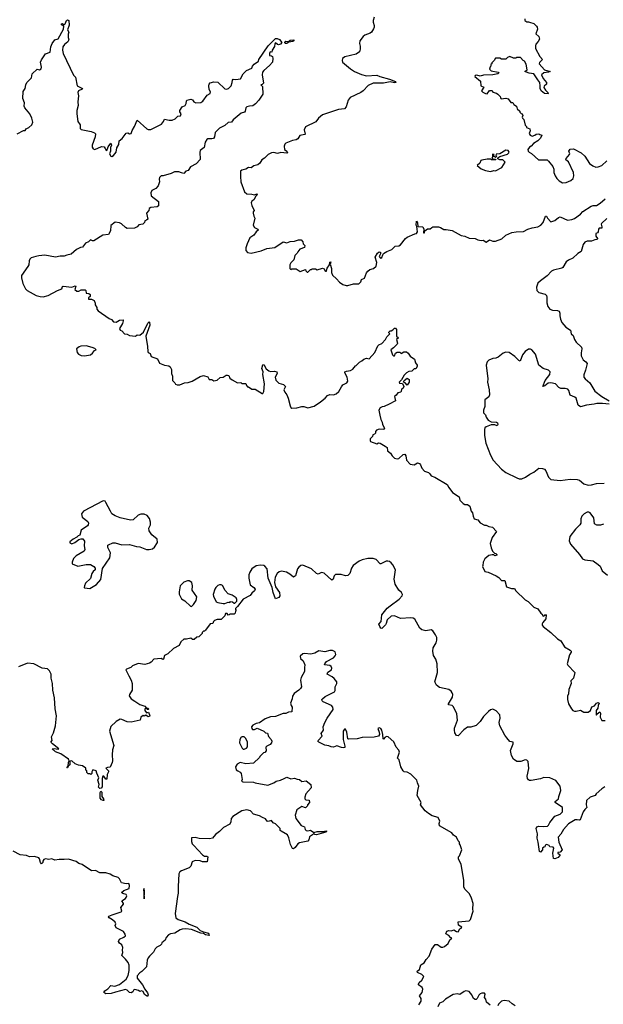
# Model space of a CAD drawing. Extents: x 2240384 to 2404287, y 351326 to 526670.
# Tile 290 of 309: x 2355250 to 2362124, y 463406 to 475004. Entities that reach past the tile are written whole.
import ezdxf

# ---------------------------------------------------------------- set-up
doc = ezdxf.new("R2010")
doc.units = 0

msp = doc.modelspace()

# ---------------------------------------------------------------- linework, layer by layer
at = {"layer": '0CON20XD'}
for points in [[(2359426, 475035), (2359414, 474995), (2359414, 474974), (2359427, 474935), (2359426, 474915), (2359417, 474895), (2359392, 474858), (2359377, 474845), (2359315, 474820), (2359295, 474805), (2359256, 474754), (2359251, 474725), (2359260, 474690), (2359260, 474655), (2359251, 474625), (2359215, 474596), (2359078, 474565), (2359053, 474545), (2359047, 474525), (2359053, 474505), (2359145, 474425), (2359194, 474394), (2359275, 474359), (2359335, 474344), (2359455, 474352), (2359493, 474335), (2359606, 474305), (2359677, 474275), (2359682, 474265), (2359665, 474260), (2359615, 474273), (2359535, 474256), (2359502, 474258), (2359415, 474257), (2359355, 474229), (2359296, 474165), (2359269, 474145), (2359141, 474089), (2359119, 474055), (2359095, 473977), (2359075, 473953), (2359005, 473944), (2358818, 473882), (2358768, 473845), (2358740, 473800), (2358617, 473743), (2358601, 473705), (2358613, 473657), (2358609, 473651), (2358550, 473640), (2358525, 473602), (2358505, 473587), (2358465, 473582), (2358385, 473548), (2358374, 473536), (2358367, 473515), (2358370, 473475), (2358395, 473454), (2358403, 473435), (2358395, 473431), (2358325, 473439), (2358285, 473427), (2358245, 473441), (2358215, 473436), (2358177, 473415), (2358135, 473372), (2358102, 473355), (2358078, 473315), (2358056, 473294), (2358008, 473282), (2357975, 473260), (2357945, 473262), (2357915, 473243), (2357868, 473232), (2357852, 473218), (2357850, 473155), (2357856, 473095), (2357898, 472975), (2357925, 472952), (2357985, 472950), (2358015, 472942), (2358043, 472953), (2358052, 472945), (2358033, 472927), (2358007, 472883), (2357983, 472865), (2357977, 472845), (2357984, 472814), (2358012, 472755), (2358000, 472740), (2357999, 472725), (2358008, 472688), (2358021, 472665), (2358000, 472585), (2358016, 472555), (2358054, 472535), (2358060, 472525), (2358037, 472505), (2358008, 472465), (2357962, 472435), (2357928, 472365), (2357912, 472315), (2357912, 472285), (2357935, 472262), (2357976, 472254), (2358095, 472280), (2358162, 472308), (2358255, 472321), (2358355, 472388), (2358395, 472376), (2358435, 472392), (2358485, 472394), (2358535, 472410), (2358565, 472410), (2358587, 472387), (2358590, 472365), (2358610, 472345), (2358605, 472320), (2358551, 472299)], [(2355222, 473658), (2355295, 473698), (2355315, 473700), (2355325, 473720), (2355358, 473732), (2355394, 473766), (2355403, 473795), (2355394, 473845), (2355369, 473895), (2355311, 473965), (2355303, 473985), (2355308, 474025), (2355287, 474075), (2355291, 474159), (2355313, 474195), (2355322, 474235), (2355336, 474264), (2355390, 474320), (2355398, 474365), (2355455, 474422), (2355485, 474413), (2355503, 474425), (2355506, 474445), (2355496, 474505), (2355505, 474532), (2355555, 474603), (2355610, 474620), (2355617, 474683), (2355632, 474725), (2355665, 474768), (2355705, 474778), (2355766, 474894), (2355768, 474928), (2355742, 474945), (2355742, 474955), (2355755, 474958), (2355772, 474942), (2355786, 474954), (2355802, 474995), (2355815, 475001), (2355828, 474995), (2355831, 474939), (2355812, 474885), (2355828, 474855), (2355820, 474835), (2355820, 474795), (2355828, 474765), (2355816, 474744), (2355778, 474712), (2355760, 474685), (2355754, 474645), (2355764, 474605), (2355885, 474350), (2355907, 474327), (2355928, 474225), (2355988, 474195), (2355985, 474184), (2355941, 474165), (2355934, 474145), (2355941, 474105), (2355936, 474035), (2355940, 473995), (2355924, 473935), (2355923, 473895), (2355936, 473805), (2355961, 473765), (2355964, 473724), (2355975, 473710), (2356090, 473685), (2356131, 473671), (2356141, 473661), (2356140, 473625), (2356104, 473525), (2356104, 473504), (2356115, 473482), (2356135, 473474), (2356215, 473512), (2356245, 473508), (2356257, 473487), (2356265, 473470), (2356278, 473462), (2356293, 473505), (2356325, 473550), (2356331, 473525), (2356321, 473499), (2356319, 473455), (2356308, 473425), (2356325, 473397), (2356335, 473393), (2356356, 473404), (2356386, 473445), (2356396, 473495), (2356416, 473535), (2356423, 473577), (2356457, 473603), (2356504, 473666), (2356525, 473673), (2356545, 473659), (2356563, 473665), (2356575, 473700), (2356604, 473746), (2356635, 473820), (2356748, 473718), (2356765, 473709), (2356795, 473711), (2356921, 473775), (2356944, 473805), (2356955, 473832), (2357011, 473821), (2357045, 473821), (2357080, 473835), (2357111, 473869), (2357145, 473873), (2357152, 473895), (2357138, 473918), (2357136, 473935), (2357165, 473978), (2357198, 473995), (2357212, 474018), (2357213, 474045), (2357220, 474055), (2357265, 474068), (2357285, 474058), (2357300, 474035), (2357326, 474026), (2357385, 474029), (2357409, 474045), (2357457, 474113), (2357494, 474136), (2357497, 474155), (2357481, 474181), (2357477, 474225), (2357480, 474245), (2357495, 474260), (2357535, 474270), (2357585, 474268), (2357665, 474190), (2357685, 474186), (2357710, 474195), (2357739, 474225), (2357753, 474265), (2357755, 474290), (2357765, 474302), (2357795, 474300), (2357851, 474309), (2357882, 474365), (2357922, 474405), (2357986, 474434), (2357993, 474457), (2358010, 474480), (2358064, 474515), (2358068, 474535), (2358175, 474695), (2358265, 474782), (2358283, 474784), (2358312, 474772), (2358337, 474735), (2358323, 474717), (2358299, 474709), (2358285, 474712), (2358265, 474732), (2358255, 474720), (2358252, 474688), (2358222, 474645), (2358218, 474622), (2358202, 474625), (2358193, 474605), (2358192, 474582), (2358215, 474580), (2358229, 474569), (2358232, 474545), (2358228, 474505), (2358194, 474466)], [(2361200, 475015), (2361200, 474995), (2361225, 474980), (2361245, 474980), (2361253, 474973), (2361305, 474960), (2361339, 474929), (2361346, 474915), (2361348, 474892), (2361328, 474838), (2361363, 474805), (2361371, 474775), (2361357, 474745), (2361330, 474715), (2361324, 474695), (2361327, 474665), (2361375, 474570), (2361410, 474535), (2361372, 474498), (2361370, 474485), (2361432, 474415), (2361500, 474395), (2361480, 474385), (2361425, 474379), (2361396, 474355), (2361415, 474310), (2361454, 474264), (2361454, 474245), (2361428, 474222), (2361424, 474205), (2361443, 474173), (2361472, 474145), (2361475, 474130), (2361433, 474133), (2361394, 474164), (2361380, 474195), (2361382, 474225), (2361375, 474262), (2361354, 474295), (2361305, 474365), (2361252, 474375), (2361200, 474395), (2361228, 474415), (2361215, 474480), (2361198, 474515), (2361180, 474525), (2361148, 474558), (2361105, 474560), (2361095, 474550), (2361065, 474550), (2361025, 474570), (2360995, 474560), (2360975, 474540), (2360925, 474540), (2360905, 474550), (2360855, 474550), (2360840, 474525), (2360810, 474495), (2360810, 474485), (2360800, 474475), (2360800, 474455), (2360792, 474448), (2360782, 474422), (2360805, 474400), (2360886, 474386), (2360893, 474375), (2360882, 474365), (2360825, 474356), (2360715, 474351), (2360675, 474339), (2360635, 474352), (2360615, 474348), (2360610, 474335), (2360678, 474278), (2360680, 474225), (2360718, 474208), (2360690, 474165), (2360705, 474150), (2360735, 474133), (2360755, 474130), (2360782, 474168), (2360815, 474170), (2360825, 474150), (2360865, 474138), (2360880, 474125), (2360908, 474098), (2360912, 474082), (2360922, 474072), (2360975, 474078), (2361005, 474070), (2361035, 474030), (2361058, 474028), (2361070, 474005), (2361100, 473985), (2361110, 473955), (2361140, 473925), (2361140, 473915), (2361155, 473900), (2361170, 473895), (2361178, 473875), (2361170, 473855), (2361173, 473843), (2361187, 473827), (2361203, 473763), (2361220, 473745), (2361220, 473735), (2361257, 473717), (2361262, 473695), (2361252, 473665), (2361262, 473645), (2361285, 473633), (2361318, 473642), (2361335, 473656), (2361365, 473660), (2361375, 473650), (2361400, 473645), (2361385, 473610), (2361354, 473576), (2361304, 473546), (2361276, 473514), (2361255, 473503), (2361237, 473475), (2361240, 473455), (2361252, 473442), (2361279, 473429), (2361360, 473355), (2361462, 473352), (2361479, 473339), (2361530, 473275), (2361540, 473245), (2361543, 473205), (2361556, 473166), (2361575, 473133), (2361604, 473104), (2361645, 473084), (2361685, 473088), (2361742, 473108), (2361770, 473135), (2361779, 473165), (2361773, 473205), (2361715, 473330), (2361682, 473355), (2361685, 473370), (2361727, 473415), (2361730, 473425), (2361720, 473455), (2361735, 473480), (2361775, 473482), (2361865, 473437), (2361907, 473397), (2361960, 473310), (2362002, 473282), (2362035, 473268), (2362065, 473270), (2362105, 473288), (2362165, 473342)], [(2358395, 474722), (2358378, 474725), (2358374, 474734), (2358385, 474749), (2358415, 474748), (2358435, 474762), (2358480, 474765), (2358479, 474755), (2358468, 474745), (2358420, 474740), (2358395, 474722)], [(2358194, 474466), (2358124, 474406), (2358110, 474385), (2358107, 474355), (2358120, 474255), (2358108, 474242), (2358090, 474235), (2358110, 474215), (2358112, 474125), (2358068, 474055), (2358029, 474011), (2357995, 473988), (2357955, 473987), (2357925, 473978), (2357913, 473965), (2357906, 473925), (2357897, 473913), (2357858, 473902), (2357765, 473823), (2357745, 473797), (2357705, 473792), (2357665, 473758), (2357604, 473726), (2357554, 473675), (2357544, 473625), (2357532, 473605), (2357515, 473599), (2357465, 473601), (2357455, 473594), (2357435, 473562), (2357422, 473498), (2357376, 473464), (2357371, 473445), (2357374, 473356), (2357327, 473305), (2357260, 473270), (2357235, 473228), (2357205, 473218), (2357185, 473192), (2357155, 473198), (2357125, 473212), (2357075, 473213), (2357035, 473191), (2356940, 473165), (2356915, 473164), (2356898, 473145), (2356893, 473127), (2356895, 473095), (2356881, 473045), (2356854, 473016), (2356805, 472990), (2356793, 472965), (2356798, 472928), (2356885, 472862), (2356885, 472810), (2356869, 472801), (2356795, 472793), (2356775, 472778), (2356770, 472755), (2356742, 472725), (2356758, 472655), (2356745, 472643), (2356724, 472636), (2356720, 472615), (2356700, 472595), (2356655, 472586), (2356635, 472564), (2356603, 472547), (2356515, 472546), (2356495, 472557), (2356450, 472600), (2356425, 472610), (2356375, 472617), (2356325, 472580), (2356320, 472515), (2356296, 472474), (2356230, 472465), (2356125, 472398), (2356108, 472398), (2356085, 472410), (2356062, 472388), (2356025, 472372), (2355990, 472325), (2355965, 472320), (2355920, 472295), (2355855, 472242), (2355805, 472232), (2355772, 472218), (2355725, 472218), (2355673, 472207), (2355545, 472229), (2355475, 472224), (2355440, 472215), (2355385, 472197), (2355368, 472185), (2355360, 472165), (2355356, 472115), (2355347, 472095), (2355271, 471989), (2355270, 471965), (2355288, 471895), (2355318, 471835), (2355338, 471815), (2355445, 471757), (2355492, 471742), (2355525, 471740), (2355586, 471754), (2355696, 471814), (2355745, 471832), (2355755, 471862), (2355764, 471866), (2355865, 471852), (2355905, 471870), (2355910, 471865), (2355898, 471825), (2355925, 471807), (2355945, 471807), (2355975, 471820), (2356022, 471822), (2356030, 471815), (2356032, 471782), (2356065, 471780), (2356080, 471765), (2356080, 471745), (2356062, 471728), (2356062, 471712), (2356095, 471710), (2356127, 471697), (2356140, 471665), (2356140, 471645), (2356160, 471615), (2356158, 471595), (2356173, 471575), (2356305, 471484), (2356333, 471473), (2356355, 471444), (2356385, 471442), (2356424, 471466), (2356468, 471468), (2356470, 471455), (2356460, 471425), (2356427, 471365), (2356433, 471345), (2356453, 471337), (2356484, 471304), (2356515, 471300), (2356544, 471284), (2356615, 471278), (2356635, 471290), (2356665, 471288), (2356707, 471323), (2356759, 471431), (2356775, 471443), (2356780, 471440), (2356781, 471405), (2356734, 471275), (2356756, 471156), (2356758, 471095), (2356764, 471084), (2356785, 471070), (2356798, 471035), (2356875, 471010), (2356895, 470960), (2356955, 470934), (2357008, 470925), (2357022, 470915), (2357038, 470885), (2357038, 470838), (2357050, 470805), (2357050, 470755), (2357078, 470728), (2357085, 470710), (2357105, 470702), (2357135, 470702), (2357193, 470727), (2357235, 470732), (2357282, 470748), (2357375, 470800), (2357415, 470812), (2357468, 470798), (2357480, 470765), (2357515, 470766), (2357535, 470750), (2357575, 470756), (2357612, 470788), (2357645, 470794), (2357682, 470818), (2357698, 470818), (2357713, 470813), (2357725, 470780), (2357753, 470763), (2357815, 470728), (2357855, 470730), (2357865, 470720), (2357915, 470720), (2357920, 470695), (2357935, 470680), (2357945, 470680), (2357983, 470653), (2358025, 470652), (2358105, 470600), (2358115, 470600), (2358127, 470625), (2358134, 470715), (2358114, 470825), (2358116, 470855), (2358104, 470895), (2358115, 470940), (2358125, 470942), (2358153, 470893), (2358185, 470867), (2358205, 470860), (2358253, 470863), (2358280, 470855), (2358282, 470838), (2358261, 470795), (2358268, 470758), (2358303, 470723), (2358356, 470706), (2358380, 470685), (2358363, 470645), (2358374, 470615), (2358397, 470587), (2358414, 470545), (2358434, 470455), (2358443, 470435), (2358455, 470429), (2358515, 470430), (2358575, 470446), (2358595, 470446), (2358645, 470430), (2358717, 470453), (2358795, 470504), (2358847, 470545), (2358875, 470576), (2358905, 470589), (2358945, 470586), (2358977, 470595), (2359008, 470625), (2359040, 470680), (2359058, 470702), (2359103, 470727), (2359114, 470745), (2359109, 470795), (2359078, 470845), (2359080, 470855), (2359100, 470865), (2359145, 470871), (2359174, 470886), (2359204, 470926), (2359215, 470930), (2359251, 470969), (2359280, 470985), (2359303, 471007), (2359335, 471018), (2359365, 471010), (2359432, 471085), (2359467, 471163), (2359480, 471175), (2359515, 471190), (2359560, 471235), (2359575, 471270), (2359610, 471305), (2359600, 471315), (2359600, 471325), (2359615, 471340), (2359625, 471340), (2359645, 471350), (2359665, 471370), (2359675, 471370), (2359690, 471355), (2359690, 471275), (2359710, 471255), (2359690, 471235), (2359700, 471195), (2359697, 471183), (2359653, 471137), (2359622, 471115), (2359642, 471055), (2359654, 471044), (2359665, 471043), (2359678, 471075), (2359695, 471088), (2359727, 471087), (2359745, 471070), (2359775, 471092), (2359805, 471092), (2359826, 471076), (2359850, 471040), (2359902, 471005), (2359913, 470963), (2359932, 470935), (2359932, 470918), (2359915, 470890), (2359895, 470890), (2359867, 470863), (2359835, 470859), (2359808, 470845), (2359779, 470815), (2359748, 470762), (2359720, 470735), (2359724, 470724), (2359758, 470718), (2359773, 470685), (2359767, 470665), (2359752, 470655), (2359738, 470615), (2359723, 470613), (2359705, 470610), (2359685, 470582), (2359663, 470567), (2359676, 470514), (2359602, 470475), (2359542, 470448), (2359520, 470445), (2359495, 470430), (2359482, 470405), (2359491, 470345), (2359504, 470294), (2359520, 470265), (2359524, 470234), (2359547, 470193), (2359535, 470178), (2359485, 470182), (2359452, 470168), (2359440, 470155), (2359440, 470135), (2359428, 470122), (2359410, 470115), (2359407, 470093), (2359380, 470065), (2359378, 470045), (2359382, 470035), (2359455, 470009), (2359475, 470018), (2359495, 470017), (2359555, 469982), (2359578, 469965), (2359582, 469925), (2359619, 469899), (2359638, 469865), (2359665, 469840), (2359695, 469830), (2359715, 469837), (2359766, 469884), (2359785, 469888), (2359797, 469867), (2359808, 469815), (2359850, 469770), (2359895, 469759), (2359935, 469784), (2359958, 469778), (2359972, 469762), (2359985, 469722), (2360018, 469685), (2360065, 469669), (2360081, 469655), (2360095, 469631), (2360140, 469615), (2360285, 469530), (2360303, 469493), (2360347, 469435), (2360425, 469382), (2360436, 469345), (2360474, 469304), (2360495, 469294), (2360525, 469294), (2360554, 469274), (2360567, 469215), (2360584, 469194), (2360590, 469155), (2360605, 469123), (2360645, 469112), (2360675, 469078), (2360725, 469048), (2360745, 469051), (2360775, 469036), (2360818, 469028), (2360867, 468977), (2360814, 468906), (2360793, 468835), (2360803, 468783), (2360820, 468745), (2360842, 468722), (2360860, 468715), (2360870, 468705), (2360870, 468695), (2360845, 468690), (2360835, 468700), (2360815, 468700), (2360775, 468692), (2360727, 468653), (2360710, 468615), (2360707, 468573), (2360700, 468565), (2360730, 468505), (2360770, 468495), (2360862, 468455), (2360892, 468435), (2360925, 468399), (2360965, 468397), (2360984, 468324), (2361042, 468302), (2361078, 468305), (2361095, 468278), (2361202, 468172), (2361239, 468149), (2361306, 468086), (2361352, 468065), (2361390, 468015), (2361402, 468005), (2361415, 467977), (2361436, 467984), (2361445, 467998), (2361450, 467995), (2361446, 467945), (2361412, 467905), (2361404, 467886), (2361404, 467874), (2361415, 467855), (2361507, 467785), (2361585, 467712), (2361625, 467686), (2361667, 467617), (2361735, 467578), (2361744, 467565), (2361744, 467555), (2361726, 467524), (2361700, 467415), (2361705, 467402), (2361790, 467315), (2361772, 467248), (2361743, 467215), (2361747, 467185), (2361718, 467115), (2361714, 467065), (2361704, 467035), (2361704, 466995), (2361716, 466946), (2361750, 466885), (2361766, 466866), (2361785, 466860), (2361805, 466859), (2361855, 466870), (2361895, 466849), (2361945, 466849), (2361975, 466867), (2361991, 466909), (2362019, 466921), (2362046, 466954)], [(2360795, 473217), (2360835, 473226), (2360855, 473224), (2360928, 473262), (2360970, 473325), (2360942, 473352), (2360905, 473352), (2360883, 473363), (2360882, 473378), (2360905, 473392), (2360995, 473420), (2361013, 473435), (2361017, 473445), (2361005, 473463), (2360975, 473467), (2360905, 473422), (2360862, 473418), (2360860, 473405), (2360870, 473395), (2360855, 473380), (2360848, 473388), (2360832, 473392), (2360840, 473415), (2360825, 473420), (2360820, 473415), (2360820, 473385), (2360810, 473375), (2360825, 473360), (2360855, 473360), (2360857, 473353), (2360807, 473353), (2360795, 473360), (2360755, 473362), (2360695, 473351), (2360682, 473345), (2360668, 473312), (2360640, 473285), (2360685, 473248), (2360735, 473228), (2360795, 473217)], [(2358551, 472299), (2358525, 472270), (2358520, 472255), (2358492, 472228), (2358480, 472175), (2358445, 472140), (2358432, 472115), (2358430, 472075), (2358442, 472062), (2358455, 472070), (2358505, 472068), (2358555, 472038), (2358615, 472060), (2358620, 472045), (2358635, 472030), (2358645, 472030), (2358675, 472060), (2358685, 472060), (2358695, 472070), (2358735, 472070), (2358755, 472058), (2358815, 472078), (2358835, 472070), (2358845, 472050), (2358855, 472040), (2358865, 472040), (2358872, 472078), (2358901, 472115), (2358905, 472147), (2358915, 472150), (2358908, 472125), (2358922, 472075), (2358921, 472025), (2358935, 471993), (2358982, 471952), (2359015, 471912), (2359055, 471886), (2359095, 471874), (2359116, 471874), (2359182, 471892), (2359245, 471892), (2359267, 471915), (2359277, 471943), (2359311, 471959), (2359336, 472024), (2359349, 472041), (2359375, 472060), (2359417, 472075), (2359448, 472102), (2359458, 472142), (2359438, 472205), (2359465, 472253), (2359485, 472269), (2359501, 472265), (2359500, 472245), (2359484, 472215), (2359495, 472197), (2359505, 472195), (2359517, 472203), (2359527, 472235), (2359535, 472248), (2359575, 472272), (2359635, 472297), (2359672, 472338), (2359715, 472341), (2359735, 472353), (2359794, 472426), (2359815, 472442), (2359905, 472483), (2359925, 472487), (2359936, 472505), (2359929, 472569), (2359921, 472585), (2359925, 472630), (2359935, 472610), (2359939, 472569), (2359999, 472565), (2360012, 472535), (2360005, 472493), (2360020, 472495), (2360022, 472518), (2360055, 472542), (2360085, 472540), (2360103, 472557), (2360118, 472562), (2360185, 472562), (2360205, 472557), (2360245, 472531), (2360275, 472533), (2360345, 472520), (2360450, 472460), (2360495, 472452), (2360545, 472430), (2360615, 472428), (2360645, 472412), (2360685, 472403), (2360715, 472408), (2360735, 472387), (2360745, 472384), (2360785, 472410), (2360825, 472394), (2360855, 472396), (2360928, 472422), (2360978, 472465), (2361045, 472497), (2361096, 472506), (2361185, 472509), (2361234, 472536), (2361288, 472552), (2361355, 472562), (2361388, 472582), (2361416, 472614), (2361445, 472691), (2361455, 472689), (2361468, 472665), (2361505, 472623), (2361555, 472639), (2361597, 472675), (2361615, 472682), (2361704, 472644), (2361755, 472652), (2361785, 472664), (2361855, 472714), (2361885, 472745), (2361982, 472808), (2362005, 472816), (2362045, 472817), (2362089, 472841), (2362147, 472895)], [(2362165, 472664), (2362102, 472605), (2362098, 472595), (2362108, 472565), (2362105, 472547), (2362075, 472550), (2362066, 472535), (2362063, 472505), (2362055, 472493), (2362038, 472485), (2362038, 472455), (2362056, 472425), (2362052, 472415), (2362025, 472411), (2361985, 472394), (2361935, 472394), (2361905, 472383), (2361887, 472355), (2361865, 472272), (2361825, 472250), (2361767, 472193), (2361715, 472172), (2361687, 472153), (2361646, 472085), (2361635, 472076), (2361537, 472053), (2361515, 472041), (2361464, 471985), (2361383, 471927), (2361355, 471899), (2361339, 471855), (2361342, 471815), (2361365, 471792), (2361439, 471769), (2361455, 471756), (2361461, 471735), (2361461, 471669), (2361470, 471625), (2361494, 471595), (2361525, 471582), (2361585, 471580), (2361605, 471572), (2361614, 471546), (2361612, 471515), (2361619, 471475), (2361635, 471437), (2361682, 471382), (2361737, 471345), (2361747, 471305), (2361770, 471285), (2361786, 471235), (2361806, 471205), (2361866, 471145), (2361873, 471125), (2361862, 471078), (2361864, 471044), (2361888, 470998), (2361920, 470975), (2361933, 470955), (2361916, 470875), (2361895, 470820), (2361896, 470795), (2361912, 470772), (2361965, 470727), (2362025, 470629), (2362108, 470565), (2362195, 470516)], [(2356015, 471043), (2356085, 471057), (2356108, 471075), (2356132, 471108), (2356150, 471115), (2356135, 471130), (2356105, 471142), (2356033, 471163), (2355972, 471158), (2355949, 471151), (2355920, 471125), (2355928, 471085), (2355944, 471064), (2355975, 471048), (2356015, 471043)], [(2362194, 470474), (2362115, 470483), (2362047, 470483), (2362016, 470474), (2361927, 470463), (2361855, 470442), (2361828, 470465), (2361803, 470545), (2361788, 470558), (2361735, 470582), (2361719, 470635), (2361705, 470651), (2361675, 470661), (2361625, 470658), (2361601, 470671), (2361560, 470715), (2361505, 470727), (2361475, 470723), (2361437, 470693), (2361412, 470682), (2361440, 470755), (2361496, 470825), (2361497, 470855), (2361478, 470875), (2361415, 470897), (2361363, 470933), (2361324, 471065), (2361284, 471114), (2361265, 471123), (2361245, 471124), (2361203, 471097), (2361174, 471056), (2361145, 470982), (2361128, 470988), (2361083, 471035), (2361014, 471084), (2360975, 471089), (2360944, 471076), (2360885, 471028), (2360860, 471015), (2360825, 471012), (2360775, 470992), (2360758, 470975), (2360743, 470935), (2360763, 470773), (2360760, 470735), (2360780, 470645), (2360782, 470585), (2360775, 470560), (2360730, 470525), (2360727, 470447), (2360714, 470406), (2360712, 470375), (2360735, 470350), (2360743, 470323), (2360768, 470285), (2360805, 470269), (2360865, 470265), (2360877, 470255), (2360880, 470235), (2360875, 470221), (2360845, 470233), (2360805, 470232), (2360743, 470207), (2360730, 470195), (2360723, 470175), (2360726, 470105), (2360742, 470015), (2360794, 469875), (2360828, 469815), (2360925, 469709), (2360975, 469671), (2361106, 469606), (2361135, 469597), (2361165, 469597), (2361208, 469615), (2361258, 469652), (2361305, 469674), (2361365, 469721), (2361408, 469718), (2361430, 469710), (2361449, 469689), (2361477, 469615), (2361505, 469588), (2361615, 469576), (2361735, 469592), (2361815, 469587), (2361845, 469578), (2361895, 469537), (2361945, 469521), (2361985, 469524), (2362045, 469540), (2362135, 469543)], [(2359815, 470700), (2359790, 470725), (2359770, 470735), (2359777, 470753), (2359815, 470780), (2359838, 470765), (2359838, 470735), (2359815, 470700)], [(2356075, 468303), (2356155, 468350), (2356205, 468410), (2356225, 468540), (2356310, 468665), (2356318, 468725), (2356290, 468785), (2356290, 468815), (2356295, 468820), (2356348, 468842), (2356375, 468842), (2356455, 468819), (2356545, 468822), (2356625, 468797), (2356666, 468796), (2356745, 468763), (2356775, 468762), (2356815, 468772), (2356839, 468791), (2356872, 468845), (2356868, 468885), (2356806, 468936), (2356776, 468985), (2356771, 469015), (2356790, 469055), (2356792, 469085), (2356779, 469129), (2356752, 469162), (2356715, 469179), (2356675, 469181), (2356645, 469166), (2356586, 469114), (2356555, 469107), (2356435, 469136), (2356375, 469160), (2356335, 469183), (2356319, 469215), (2356265, 469318), (2356255, 469331), (2356235, 469338), (2356001, 469215), (2355977, 469185), (2355984, 469144), (2356053, 469093), (2356061, 469075), (2356058, 469055), (2356048, 469042), (2355975, 468992), (2355958, 468932), (2355940, 468925), (2355923, 468907), (2355880, 468885), (2355840, 468855), (2355842, 468842), (2355865, 468832), (2355900, 468845), (2355945, 468880), (2355975, 468890), (2355995, 468890), (2356013, 468863), (2356008, 468805), (2356018, 468765), (2356008, 468745), (2355915, 468687), (2355885, 468658), (2355868, 468615), (2355870, 468595), (2355935, 468568), (2356034, 468586), (2356085, 468586), (2356122, 468565), (2356138, 468545), (2356138, 468525), (2356114, 468506), (2356098, 468482), (2356085, 468420), (2356025, 468368), (2356012, 468335), (2356010, 468315), (2356015, 468310), (2356075, 468303)], [(2362127, 469063), (2362092, 469048), (2362048, 469048), (2362020, 469065), (2362012, 469135), (2361970, 469195), (2361955, 469202), (2361935, 469202), (2361898, 469185), (2361870, 469155), (2361860, 469125), (2361858, 469075), (2361848, 469055), (2361796, 469004), (2361730, 468915), (2361724, 468866), (2361737, 468825), (2361843, 468705), (2361878, 468655), (2361905, 468641), (2362005, 468628), (2362065, 468588), (2362086, 468566), (2362112, 468512), (2362175, 468462)], [(2362143, 465966), (2362106, 465945), (2362042, 465885), (2362029, 465865), (2361995, 465855), (2361971, 465845), (2361927, 465805), (2361921, 465755), (2361930, 465725), (2361905, 465700), (2361888, 465672), (2361852, 465578), (2361845, 465574), (2361815, 465581), (2361791, 465579), (2361715, 465531), (2361656, 465465), (2361625, 465409), (2361594, 465375), (2361600, 465315), (2361638, 465225), (2361615, 465200), (2361590, 465195), (2361590, 465185), (2361618, 465165), (2361594, 465135), (2361555, 465121), (2361538, 465125), (2361531, 465185), (2361542, 465245), (2361535, 465258), (2361493, 465263), (2361488, 465278), (2361466, 465286), (2361453, 465287), (2361440, 465275), (2361435, 465260), (2361422, 465258), (2361410, 465245), (2361410, 465225), (2361385, 465200), (2361372, 465205), (2361358, 465318), (2361344, 465364), (2361351, 465415), (2361334, 465476), (2361342, 465495), (2361365, 465504), (2361425, 465500), (2361465, 465506), (2361479, 465515), (2361495, 465548), (2361555, 465622), (2361618, 465645), (2361644, 465675), (2361643, 465725), (2361558, 465785), (2361559, 465795), (2361596, 465825), (2361600, 465855), (2361625, 465925), (2361615, 465975), (2361565, 466042), (2361495, 466075), (2361425, 466079), (2361384, 466064), (2361275, 466041), (2361255, 466042), (2361242, 466052), (2361231, 466065), (2361226, 466095), (2361248, 466185), (2361241, 466265), (2361225, 466280), (2361205, 466287), (2361153, 466267), (2361106, 466266), (2361065, 466293), (2361043, 466335), (2361031, 466395), (2361062, 466475), (2361063, 466493), (2361025, 466502), (2360989, 466545), (2360966, 466575), (2360905, 466688), (2360898, 466725), (2360911, 466775), (2360905, 466815), (2360864, 466864), (2360825, 466882), (2360796, 466874), (2360773, 466855), (2360715, 466795), (2360675, 466738), (2360625, 466689), (2360565, 466672), (2360525, 466669), (2360481, 466639), (2360415, 466570), (2360395, 466572), (2360375, 466602), (2360371, 466635), (2360373, 466657), (2360405, 466755), (2360398, 466828), (2360360, 466910), (2360344, 466924), (2360302, 466935), (2360299, 466945), (2360347, 467025), (2360351, 467055), (2360346, 467075), (2360331, 467095), (2360304, 467114), (2360195, 467136), (2360159, 467165), (2360138, 467205), (2360170, 467315), (2360168, 467418), (2360150, 467470), (2360126, 467515), (2360116, 467566), (2360119, 467605), (2360155, 467665), (2360165, 467695), (2360164, 467725), (2360148, 467758), (2360115, 467804), (2360095, 467819), (2360035, 467806), (2359987, 467817), (2359965, 467836), (2359903, 467943), (2359884, 467954), (2359859, 467959), (2359735, 467951), (2359665, 467981), (2359625, 467978), (2359579, 467935), (2359568, 467892), (2359558, 467875), (2359515, 467834), (2359505, 467836), (2359491, 467855), (2359482, 467885), (2359506, 467915), (2359515, 467995), (2359579, 468071), (2359615, 468098), (2359720, 468180), (2359754, 468216), (2359760, 468235), (2359748, 468255), (2359716, 468285), (2359674, 468356), (2359659, 468415), (2359675, 468525), (2359645, 468582), (2359625, 468608), (2359605, 468621), (2359585, 468627), (2359565, 468624), (2359505, 468593), (2359495, 468595), (2359447, 468645), (2359415, 468656), (2359352, 468658), (2359285, 468642), (2359247, 468625), (2359176, 468575), (2359158, 468545), (2359138, 468482), (2359115, 468459), (2359086, 468454), (2359035, 468467), (2358971, 468469), (2358956, 468455), (2358944, 468415), (2358925, 468404), (2358835, 468486), (2358805, 468492), (2358765, 468474), (2358745, 468479), (2358688, 468535), (2358585, 468578), (2358562, 468575), (2358537, 468555), (2358523, 468535), (2358497, 468455), (2358475, 468437), (2358433, 468473), (2358393, 468495), (2358335, 468509), (2358305, 468502), (2358281, 468479), (2358261, 468439), (2358250, 468375), (2358264, 468324), (2358310, 468255), (2358313, 468217), (2358301, 468199), (2358265, 468182), (2358237, 468257), (2358224, 468315), (2358176, 468426), (2358164, 468535), (2358138, 468568), (2358125, 468576), (2358085, 468579), (2358035, 468569), (2357985, 468534), (2357959, 468495), (2357949, 468465), (2357949, 468425), (2357966, 468346), (2358008, 468315), (2358022, 468295), (2358015, 468278), (2357985, 468248), (2357965, 468223), (2357881, 468179), (2357815, 468090), (2357792, 468068), (2357790, 468055), (2357800, 468045), (2357790, 468035), (2357788, 468012), (2357775, 468000), (2357725, 468000), (2357718, 467992), (2357705, 467990), (2357695, 468010), (2357675, 468010), (2357668, 467982), (2357625, 467940), (2357575, 467938), (2357543, 467927), (2357533, 467917), (2357525, 467890), (2357492, 467888), (2357438, 467812), (2357428, 467802), (2357415, 467800), (2357400, 467785), (2357400, 467775), (2357360, 467735), (2357335, 467730), (2357307, 467703), (2357285, 467702), (2357265, 467718), (2357215, 467708), (2357182, 467708), (2357150, 467675), (2357129, 467631), (2357062, 467598), (2356995, 467533), (2356957, 467513), (2356945, 467470), (2356935, 467468), (2356915, 467478), (2356830, 467470), (2356798, 467435), (2356780, 467425), (2356725, 467410), (2356645, 467420), (2356580, 467395), (2356558, 467375), (2356510, 467355), (2356502, 467345), (2356534, 467274), (2356563, 467225), (2356573, 467185), (2356573, 467107), (2356542, 467055), (2356541, 467041), (2356562, 467005), (2356608, 466975)], [(2357275, 468092), (2357298, 468115), (2357328, 468162), (2357338, 468205), (2357281, 468285), (2357286, 468335), (2357276, 468375), (2357245, 468394), (2357225, 468396), (2357185, 468377), (2357142, 468335), (2357129, 468265), (2357129, 468239), (2357154, 468184), (2357195, 468158), (2357260, 468095), (2357275, 468092)], [(2357665, 468127), (2357705, 468142), (2357725, 468140), (2357735, 468150), (2357757, 468147), (2357775, 468130), (2357785, 468132), (2357808, 468155), (2357808, 468175), (2357798, 468195), (2357754, 468224), (2357705, 468242), (2357672, 468282), (2357639, 468339), (2357625, 468348), (2357605, 468347), (2357585, 468338), (2357560, 468315), (2357547, 468295), (2357530, 468235), (2357532, 468215), (2357565, 468148), (2357585, 468138), (2357645, 468127), (2357665, 468127)], [(2359555, 466552), (2359535, 466528), (2359532, 466532), (2359528, 466585), (2359515, 466637), (2359505, 466655), (2359485, 466664), (2359468, 466655), (2359485, 466610), (2359488, 466585), (2359475, 466563), (2359425, 466553), (2359285, 466547), (2359227, 466533), (2359125, 466530), (2359114, 466535), (2359102, 466612), (2359086, 466646), (2359075, 466649), (2359060, 466625), (2359059, 466525), (2359080, 466445), (2359078, 466432), (2359065, 466428), (2359042, 466432), (2358985, 466450), (2358945, 466437), (2358918, 466438), (2358892, 466452), (2358845, 466460), (2358774, 466494), (2358763, 466505), (2358766, 466515), (2358812, 466565), (2358801, 466595), (2358828, 466635), (2358826, 466675), (2358844, 466726), (2358872, 466778), (2358941, 466879), (2358938, 466908), (2358922, 466925), (2358825, 466969), (2358812, 466982), (2358810, 466995), (2358817, 467005), (2358848, 467032), (2358958, 467085), (2358966, 467104), (2358967, 467145), (2358986, 467185), (2358987, 467205), (2358953, 467245), (2358930, 467265), (2358870, 467295), (2358881, 467319), (2358922, 467345), (2358928, 467365), (2358918, 467385), (2358905, 467398), (2358842, 467405), (2358843, 467417), (2358862, 467445), (2358945, 467488), (2358965, 467510), (2358972, 467525), (2358967, 467557), (2358935, 467572), (2358905, 467572), (2358845, 467558), (2358775, 467570), (2358726, 467544), (2358678, 467532), (2358605, 467539), (2358586, 467534), (2358552, 467505), (2358559, 467479), (2358590, 467450), (2358610, 467405), (2358603, 467375), (2358606, 467325), (2358564, 467255), (2358557, 467225), (2358568, 467145), (2358559, 467125), (2358539, 467105), (2358483, 467067), (2358462, 467035), (2358460, 467005), (2358440, 466955), (2358446, 466926), (2358460, 466905), (2358455, 466852), (2358415, 466848), (2358385, 466833), (2358355, 466833), (2358265, 466797), (2358205, 466794), (2358143, 466767), (2358075, 466720), (2358035, 466713), (2357998, 466695), (2357982, 466675), (2357983, 466653), (2357993, 466643), (2358015, 466643), (2358047, 466657), (2358124, 466624), (2358145, 466602), (2358168, 466598), (2358181, 466561), (2358213, 466525), (2358220, 466505), (2358217, 466485), (2358200, 466465), (2358162, 466448), (2358150, 466435), (2358155, 466390), (2358137, 466373), (2358122, 466368), (2358080, 466325), (2358076, 466314), (2358005, 466248), (2357915, 466237), (2357845, 466253), (2357810, 466235), (2357790, 466205), (2357800, 466170), (2357818, 466155), (2357845, 466142), (2357860, 466125), (2357872, 466055), (2357864, 466035), (2357877, 466027), (2358004, 466024), (2358025, 466013), (2358173, 465987), (2358242, 466015), (2358272, 466035), (2358322, 466048), (2358364, 466066), (2358395, 466081), (2358445, 466062), (2358485, 466070), (2358517, 466057), (2358546, 466056), (2358575, 466030), (2358625, 466037), (2358678, 465995), (2358682, 465955), (2358622, 465885), (2358610, 465845), (2358610, 465825), (2358622, 465815), (2358659, 465809), (2358662, 465785), (2358640, 465755), (2358640, 465745), (2358615, 465720), (2358575, 465737), (2358514, 465696), (2358496, 465635), (2358504, 465595), (2358564, 465514), (2358606, 465496), (2358613, 465465), (2358625, 465454), (2358645, 465450), (2358675, 465456), (2358715, 465428), (2358755, 465443), (2358829, 465441), (2358855, 465450), (2358867, 465445), (2358855, 465434), (2358745, 465402), (2358728, 465408), (2358715, 465420), (2358699, 465401), (2358662, 465378), (2358657, 465343), (2358645, 465327), (2358545, 465308), (2358525, 465298), (2358495, 465252), (2358475, 465237), (2358465, 465242), (2358438, 465288), (2358419, 465369), (2358404, 465404), (2358330, 465445), (2358320, 465455), (2358317, 465477), (2358265, 465532), (2358234, 465544), (2358215, 465570), (2358175, 465558), (2358164, 465564), (2358145, 465592), (2358110, 465605), (2358075, 465627), (2358005, 465644), (2357967, 465685), (2357925, 465695), (2357865, 465684), (2357760, 465620), (2357741, 465595), (2357737, 465555), (2357725, 465528), (2357652, 465488), (2357605, 465442), (2357555, 465408), (2357520, 465365), (2357485, 465357), (2357365, 465361), (2357315, 465372), (2357272, 465368), (2357272, 465325), (2357283, 465295), (2357300, 465275), (2357403, 465165), (2357425, 465152), (2357455, 465152), (2357466, 465145), (2357458, 465085), (2357405, 465086), (2357375, 465096), (2357315, 465101), (2357283, 465085), (2357267, 465035), (2357247, 465013), (2357155, 464980), (2357135, 464968), (2357123, 464945), (2357116, 464795), (2357117, 464715), (2357107, 464675), (2357082, 464475), (2357091, 464425), (2357115, 464404), (2357198, 464378), (2357245, 464350), (2357335, 464314), (2357377, 464277), (2357415, 464258), (2357475, 464246), (2357482, 464218), (2357439, 464225), (2357415, 464241), (2357385, 464245), (2357275, 464288), (2357205, 464296), (2357165, 464293), (2357140, 464285), (2357077, 464243), (2357025, 464236), (2357002, 464225), (2356977, 464195), (2356965, 464162), (2356925, 464130), (2356920, 464115), (2356903, 464097), (2356865, 464078), (2356845, 464058), (2356825, 464022), (2356778, 463975), (2356763, 463955), (2356753, 463925), (2356744, 463846), (2356688, 463792), (2356665, 463777), (2356635, 463740), (2356632, 463715), (2356698, 463635), (2356724, 463584), (2356755, 463542), (2356763, 463517), (2356755, 463500), (2356720, 463520), (2356705, 463559), (2356686, 463564), (2356665, 463557), (2356648, 463568), (2356605, 463580), (2356595, 463577), (2356581, 463555), (2356563, 463543), (2356545, 463547), (2356515, 463573), (2356495, 463581), (2356379, 463551), (2356328, 463532), (2356265, 463528), (2356242, 463545), (2356251, 463565), (2356290, 463590), (2356325, 463626), (2356369, 463621), (2356425, 463639), (2356505, 463703), (2356526, 463745), (2356541, 463805), (2356538, 463868), (2356527, 463897), (2356498, 463938), (2356455, 463980), (2356464, 464015), (2356459, 464045), (2356466, 464076), (2356453, 464105), (2356425, 464127), (2356414, 464145), (2356426, 464174), (2356475, 464197), (2356495, 464212), (2356493, 464233), (2356473, 464263), (2356388, 464308), (2356373, 464335), (2356382, 464355), (2356374, 464375), (2356345, 464403), (2356305, 464424), (2356296, 464435), (2356300, 464445), (2356338, 464462), (2356447, 464495), (2356452, 464505), (2356442, 464545), (2356472, 464585), (2356472, 464595), (2356453, 464627), (2356495, 464652), (2356506, 464664), (2356512, 464685), (2356505, 464698), (2356465, 464712), (2356450, 464725), (2356478, 464745), (2356540, 464770), (2356545, 464805), (2356535, 464828), (2356505, 464824), (2356449, 464839), (2356424, 464884), (2356408, 464898), (2356348, 464918), (2356315, 464940), (2356265, 464953), (2356195, 464953), (2356143, 464983), (2356095, 464980), (2355985, 465052), (2355945, 465066), (2355915, 465087), (2355826, 465116), (2355775, 465110), (2355715, 465113), (2355665, 465103), (2355628, 465118), (2355595, 465112), (2355555, 465119), (2355535, 465112), (2355524, 465094), (2355521, 465075), (2355505, 465061), (2355495, 465075), (2355485, 465120), (2355475, 465132), (2355425, 465147), (2355365, 465142), (2355329, 465159), (2355255, 465168), (2355175, 465212)], [(2356608, 466975), (2356666, 466936), (2356725, 466918), (2356738, 466898), (2356758, 466895), (2356770, 466885), (2356765, 466878), (2356755, 466878), (2356745, 466890), (2356725, 466888), (2356723, 466867), (2356745, 466840), (2356766, 466846), (2356782, 466805), (2356780, 466795), (2356763, 466793), (2356735, 466810), (2356715, 466802), (2356703, 466807), (2356675, 466790), (2356668, 466752), (2356565, 466729), (2356515, 466734), (2356455, 466762), (2356435, 466763), (2356385, 466737), (2356325, 466678), (2356307, 466625), (2356358, 466455), (2356343, 466405), (2356339, 466345), (2356344, 466275), (2356339, 466255), (2356315, 466198), (2356284, 466196), (2356264, 466186), (2356297, 466157), (2356298, 466145), (2356282, 466115), (2356275, 466060), (2356265, 466060), (2356242, 466095), (2356231, 466095), (2356222, 466065), (2356222, 465968), (2356209, 465951), (2356195, 465949), (2356180, 465965), (2356186, 465995), (2356171, 466045), (2356181, 466075), (2356157, 466127), (2356150, 466155), (2356112, 466168), (2356100, 466145), (2356100, 466125), (2356088, 466112), (2356075, 466120), (2356055, 466120), (2356040, 466135), (2356040, 466155), (2356030, 466165), (2356028, 466188), (2355990, 466215), (2355943, 466223), (2355905, 466240), (2355865, 466273), (2355841, 466269), (2355839, 466225), (2355820, 466210), (2355815, 466190), (2355805, 466192), (2355820, 466210), (2355825, 466260), (2355834, 466275), (2355826, 466295), (2355736, 466356), (2355671, 466381), (2355633, 466415), (2355655, 466419), (2355705, 466410), (2355710, 466415), (2355635, 466473), (2355618, 466495), (2355632, 466515), (2355623, 466555), (2355650, 466605), (2355673, 466685), (2355684, 466805), (2355669, 466885), (2355660, 467015), (2355639, 467105), (2355637, 467185), (2355619, 467249), (2355620, 467295), (2355603, 467333), (2355576, 467356), (2355515, 467367), (2355415, 467417), (2355343, 467423), (2355235, 467383)], [(2362046, 466954), (2362065, 466963), (2362077, 466955), (2362064, 466925), (2362060, 466895), (2362040, 466865), (2362040, 466815), (2362045, 466812), (2362052, 466828), (2362085, 466850), (2362092, 466835), (2362088, 466788), (2362105, 466750), (2362145, 466750)], [(2357895, 466412), (2357920, 466425), (2357932, 466438), (2357932, 466495), (2357915, 466538), (2357895, 466557), (2357872, 466558), (2357857, 466553), (2357842, 466525), (2357841, 466485), (2357870, 466425), (2357883, 466413), (2357895, 466412)], [(2359951, 463399), (2359980, 463445), (2359979, 463475), (2359960, 463505), (2359989, 463545), (2360000, 463585), (2359990, 463605), (2359948, 463635), (2359947, 463645), (2359957, 463665), (2359985, 463692), (2360010, 463735), (2359985, 463757), (2359935, 463782), (2359932, 463795), (2359958, 463815), (2359975, 463870), (2360016, 463894), (2360038, 463935), (2360074, 463975), (2360105, 464057), (2360145, 464112), (2360170, 464110), (2360215, 464078), (2360235, 464078), (2360255, 464088), (2360295, 464122), (2360318, 464165), (2360342, 464185), (2360324, 464194), (2360305, 464217), (2360270, 464235), (2360281, 464269), (2360305, 464277), (2360335, 464272), (2360365, 464282), (2360394, 464264), (2360415, 464261), (2360434, 464296), (2360452, 464305), (2360458, 464315), (2360418, 464338), (2360414, 464376), (2360545, 464390), (2360560, 464405), (2360592, 464505), (2360588, 464525), (2360592, 464592), (2360572, 464655), (2360548, 464708), (2360497, 464757), (2360482, 464785), (2360482, 464865), (2360452, 465055), (2360420, 465115), (2360420, 465145), (2360430, 465155), (2360458, 465225), (2360440, 465285), (2360430, 465295), (2360430, 465315), (2360413, 465333), (2360397, 465375), (2360360, 465400), (2360339, 465425), (2360195, 465508), (2360189, 465535), (2360198, 465565), (2360180, 465605), (2360107, 465627), (2360065, 465652), (2360027, 465685), (2359972, 465755), (2359978, 465785), (2359932, 465865), (2359939, 465925), (2359952, 465975), (2359934, 466014), (2359927, 466045), (2359858, 466118), (2359815, 466139), (2359780, 466145), (2359768, 466155), (2359740, 466205), (2359720, 466285), (2359702, 466305), (2359722, 466375), (2359715, 466400), (2359683, 466435), (2359658, 466498), (2359590, 466555), (2359575, 466560), (2359555, 466552)], [(2356235, 465806), (2356215, 465815), (2356196, 465835), (2356198, 465902), (2356205, 465917), (2356217, 465905), (2356218, 465855), (2356238, 465825), (2356242, 465808), (2356235, 465806)], [(2356715, 464650), (2356720, 464735), (2356715, 464770), (2356708, 464755), (2356714, 464725), (2356715, 464650)], [(2360793, 463395), (2360750, 463430), (2360741, 463465), (2360725, 463485), (2360734, 463525), (2360725, 463539), (2360695, 463539), (2360672, 463528), (2360657, 463515), (2360637, 463473), (2360625, 463464), (2360615, 463464), (2360596, 463475), (2360577, 463517), (2360546, 463556), (2360506, 463564), (2360485, 463556), (2360435, 463522), (2360405, 463529), (2360355, 463520), (2360265, 463468), (2360235, 463436), (2360195, 463418), (2360175, 463377)], [(2361085, 463390), (2361052, 463412), (2361014, 463444), (2360955, 463453), (2360926, 463444), (2360891, 463409), (2360881, 463389)]]:
    msp.add_lwpolyline(points, dxfattribs=at)

doc.saveas('drawing.dxf')
